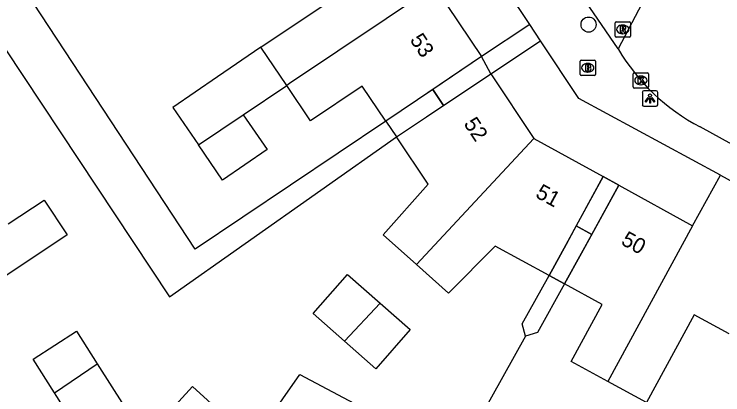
# Model space of a CAD drawing. Extents: x 158352 to 159489, y 383828 to 384597.
# Drawn here: x 158862.39 to 158908.24, y 384106.43 to 384131.04 of the extents above; entities that cross this region are included whole.
import ezdxf

# ---------------------------------------------------------------- set-up
doc = ezdxf.new("R2010")
doc.units = 0
for name, color, linetype in [('IMGEO_Boom', 7, 'Continuous'), ('IMGEO_Brandkraan', 7, 'Continuous'), ('IMGEO_Erf', 7, 'Continuous'), ('IMGEO_Hek', 7, 'Continuous'), ('IMGEO_Kolk', 7, 'Continuous'), ('IMGEO_Lichtpunt', 7, 'Continuous'), ('IMGEO_Pand', 7, 'Continuous'), ('IMGEO_Pand_nummerreeks', 7, 'Continuous'), ('IMGEO_Pand_overbouw', 7, 'Continuous'), ('IMGEO_Rijbaan_lokaal_open', 7, 'Continuous'), ('IMGEO_Rioolput', 7, 'Continuous'), ('IMGEO_Voetpad_open', 7, 'Continuous')]:
    doc.layers.add(name, color=color, linetype=linetype)

msp = doc.modelspace()

# ---------------------------------------------------------------- linework, layer by layer
at = {"layer": 'IMGEO_Boom'}
msp.add_circle((158899.551, 384130.363), 0.489, dxfattribs=at)
at = {"layer": 'IMGEO_Brandkraan'}
for p, q in [((158898.999, 384127.144), (158898.999, 384127.996)), ((158899.074, 384128.07), (158899.926, 384128.07)), ((158900, 384127.996), (158900, 384127.144)), ((158899.487, 384127.85), (158899.512, 384127.85)), ((158899.926, 384127.07), (158899.074, 384127.07)), ((158899.51, 384127.29), (158899.485, 384127.29))]:
    msp.add_line(p, q, dxfattribs=at)
for points in [[(158898.999, 384127.144), (158898.999, 384127.996)], [(158899.074, 384128.07), (158899.926, 384128.07)], [(158900, 384127.996), (158900, 384127.144)], [(158899.347, 384127.77), (158899.347, 384127.37), (158899.56, 384127.37)], [(158899.578, 384127.77), (158899.347, 384127.77)], [(158899.526, 384127.689), (158899.472, 384127.689), (158899.472, 384127.613)], [(158899.472, 384127.613), (158899.525, 384127.613)], [(158899.534, 384127.537), (158899.472, 384127.537), (158899.472, 384127.456)], [(158899.926, 384127.07), (158899.074, 384127.07)], [(158899.472, 384127.456), (158899.534, 384127.456)]]:
    msp.add_lwpolyline(points, dxfattribs=at)
for centre, radius, start, end in [((158899.076, 384127.994), 0.0765, 91.552, 178.448), ((158899.076, 384127.994), 0.0765, 91.552, 178.448), ((158899.924, 384127.994), 0.0765, 1.552, 88.448), ((158899.924, 384127.994), 0.0765, 1.552, 88.448), ((158899.527, 384127.651), 0.0379, 267.8285, 90.9355), ((158899.535, 384127.496), 0.0404, 269.8759, 90.5077), ((158899.582, 384127.625), 0.145, 59.4692, 91.5367), ((158899.607, 384127.672), 0.0922, 285.5137, 58.1501), ((158899.612, 384127.48), 0.105, 301.3115, 78.989), ((158899.076, 384127.146), 0.0765, 181.552, 268.448), ((158899.076, 384127.146), 0.0765, 181.552, 268.448), ((158899.566, 384127.621), 0.251, 268.6676, 293.5347), ((158899.924, 384127.146), 0.0765, 271.552, 358.448), ((158899.924, 384127.146), 0.0765, 271.552, 358.448)]:
    msp.add_arc(centre, radius, start, end, dxfattribs=at)
for centre, major_axis, ratio, start_param, end_param in [((158899.486, 384127.57), (-0.387, 0.002), 0.722429, 4.712389, 7.853982), ((158899.511, 384127.57), (-0.39, 0.002), 0.717154, 1.570796, 4.712389)]:
    msp.add_ellipse(centre, major_axis=major_axis, ratio=ratio, start_param=start_param, end_param=end_param, dxfattribs=at)
at = {"layer": 'IMGEO_Erf'}
for points in [[(158900.488, 384120.547), (158901.498, 384119.976)], [(158895.47, 384110.225), (158895.26, 384111.009), (158897.002, 384114.137)], [(158897.995, 384113.597), (158897.002, 384114.137)], [(158897.995, 384113.597), (158896.248, 384110.459), (158895.47, 384110.225)], [(158895.47, 384110.225), (158891.076, 384102.332)]]:
    msp.add_lwpolyline(points, dxfattribs=at)
at = {"layer": 'IMGEO_Hek'}
msp.add_lwpolyline([(158895.47, 384110.225), (158891.076, 384102.332)], dxfattribs=at)
at = {"layer": 'IMGEO_Kolk'}
for p, q in [((158902.436, 384126.329), (158902.436, 384127.181)), ((158902.511, 384127.255), (158903.363, 384127.255)), ((158903.437, 384127.181), (158903.437, 384126.329)), ((158902.924, 384127.035), (158902.949, 384127.035)), ((158903.363, 384126.255), (158902.511, 384126.255)), ((158902.947, 384126.475), (158902.922, 384126.475))]:
    msp.add_line(p, q, dxfattribs=at)
for points in [[(158902.436, 384126.329), (158902.436, 384127.181)], [(158902.511, 384127.255), (158903.363, 384127.255)], [(158903.437, 384127.181), (158903.437, 384126.329)], [(158902.757, 384126.955), (158902.88, 384126.955), (158902.88, 384126.804), (158903.01, 384126.955), (158903.174, 384126.955), (158903.028, 384126.804), (158903.181, 384126.555), (158903.029, 384126.555), (158902.944, 384126.719), (158902.88, 384126.652), (158902.88, 384126.555), (158902.757, 384126.555), (158902.757, 384126.955)], [(158903.363, 384126.255), (158902.511, 384126.255)]]:
    msp.add_lwpolyline(points, dxfattribs=at)
for centre, start, end in [((158902.513, 384127.179), 91.552, 178.448), ((158902.513, 384127.179), 91.552, 178.448), ((158903.361, 384127.179), 1.552, 88.448), ((158903.361, 384127.179), 1.552, 88.448), ((158902.513, 384126.331), 181.552, 268.448), ((158902.513, 384126.331), 181.552, 268.448), ((158903.361, 384126.331), 271.552, 358.448), ((158903.361, 384126.331), 271.552, 358.448)]:
    msp.add_arc(centre, 0.0765, start, end, dxfattribs=at)
for centre, major_axis, ratio, start_param, end_param in [((158902.923, 384126.755), (-0.387, 0.002), 0.722429, 4.712389, 7.853982), ((158902.948, 384126.755), (-0.39, 0.002), 0.717154, 1.570796, 4.712389)]:
    msp.add_ellipse(centre, major_axis=major_axis, ratio=ratio, start_param=start_param, end_param=end_param, dxfattribs=at)
at = {"layer": 'IMGEO_Lichtpunt'}
for p, q in [((158903.029, 384125.982), (158903.029, 384125.175)), ((158903.029, 384125.982), (158903.029, 384125.175)), ((158903.931, 384126.077), (158903.123, 384126.077)), ((158903.931, 384126.077), (158903.123, 384126.077)), ((158904.025, 384125.175), (158904.025, 384125.982)), ((158904.025, 384125.175), (158904.025, 384125.982)), ((158903.123, 384125.081), (158903.931, 384125.081)), ((158903.123, 384125.081), (158903.931, 384125.081))]:
    msp.add_line(p, q, dxfattribs=at)
for points in [[(158903.403, 384125.646), (158903.442, 384125.618), (158903.254, 384125.356), (158903.216, 384125.383), (158903.403, 384125.646)], [(158903.505, 384125.598), (158903.552, 384125.598), (158903.552, 384125.276), (158903.505, 384125.276), (158903.505, 384125.598)], [(158903.615, 384125.618), (158903.653, 384125.645), (158903.84, 384125.383), (158903.801, 384125.355), (158903.615, 384125.618)]]:
    msp.add_lwpolyline(points, dxfattribs=at)
msp.add_circle((158903.528, 384125.78), 0.0994, dxfattribs=at)
for centre, start, end in [((158903.123, 384125.982), 90, 180), ((158903.123, 384125.982), 90, 180), ((158903.931, 384125.982), 0, 90), ((158903.931, 384125.982), 0, 90), ((158903.123, 384125.175), 180, 270), ((158903.123, 384125.175), 180, 270), ((158903.931, 384125.175), 270, 0), ((158903.931, 384125.175), 270, 360)]:
    msp.add_arc(centre, 0.0946, start, end, dxfattribs=at)
at = {"layer": 'IMGEO_Pand'}
for points in [[(158878.351, 384128.913), (158883.603, 384132.442), (158883.007, 384133.328), (158884.076, 384134.047), (158883.348, 384135.13)], [(158889.646, 384132.741), (158889.574, 384132.848), (158880.209, 384126.553), (158880.021, 384126.427)], [(158889.646, 384132.741), (158892.634, 384128.295)], [(158878.351, 384128.913), (158875.535, 384126.993), (158872.649, 384125.008), (158874.307, 384122.586)], [(158880.021, 384126.427), (158878.351, 384128.913)], [(158892.634, 384128.295), (158888.484, 384125.506), (158886.43, 384124.126)], [(158887.133, 384123.108), (158889.074, 384124.4), (158893.236, 384127.17)], [(158893.236, 384127.17), (158896.016, 384122.994)], [(158877.213, 384124.539), (158880.021, 384126.427)], [(158886.43, 384124.126), (158884.91, 384126.389), (158881.56, 384124.137), (158880.021, 384126.427)], [(158877.213, 384124.539), (158878.756, 384122.285), (158875.871, 384120.3), (158874.307, 384122.586)], [(158874.307, 384122.586), (158877.213, 384124.539)], [(158888.408, 384114.854), (158886.253, 384116.779), (158889.168, 384120.043), (158887.133, 384123.108)], [(158888.408, 384114.854), (158896.016, 384122.994)], [(158896.016, 384122.994), (158900.488, 384120.547)], [(158906.279, 384117.352), (158908.084, 384120.639)], [(158908.084, 384120.639), (158912.836, 384118.03)], [(158897.002, 384114.137), (158898.1, 384116.155), (158900.488, 384120.547)], [(158901.498, 384119.976), (158899.092, 384115.594), (158897.995, 384113.597)], [(158901.498, 384119.976), (158906.279, 384117.352)], [(158862.005, 384117.473), (158864.326, 384119.01), (158865.811, 384116.767), (158860.459, 384113.222), (158860.546, 384113.09), (158857.933, 384111.329)], [(158906.279, 384117.352), (158900.803, 384107.286)], [(158897.002, 384114.137), (158893.501, 384116.041), (158890.484, 384113.001), (158888.408, 384114.854)], [(158883.768, 384109.89), (158881.736, 384111.683), (158883.965, 384114.21), (158886.07, 384112.353)], [(158900.803, 384107.286), (158898.415, 384108.585), (158900.423, 384112.277), (158897.995, 384113.597)], [(158883.768, 384109.89), (158886.07, 384112.353)], [(158886.07, 384112.353), (158888.007, 384110.643), (158885.778, 384108.117), (158883.768, 384109.89)], [(158908.636, 384110.38), (158906.389, 384111.602), (158903.303, 384105.927), (158900.803, 384107.286)], [(158864.993, 384106.563), (158863.61, 384108.738), (158866.432, 384110.533), (158867.767, 384108.433)], [(158864.993, 384106.563), (158867.767, 384108.433)], [(158867.767, 384108.433), (158869.507, 384105.698), (158866.685, 384103.903), (158864.993, 384106.563)], [(158871.789, 384100.886), (158869.935, 384102.581), (158873.936, 384106.961), (158875.864, 384105.2)]]:
    msp.add_lwpolyline(points, dxfattribs=at)
at = {"layer": 'IMGEO_Pand_overbouw'}
for points in [[(158892.634, 384128.295), (158889.477, 384126.173), (158890.171, 384125.13), (158893.236, 384127.17)], [(158890.171, 384125.13), (158889.477, 384126.173), (158886.43, 384124.126), (158887.133, 384123.108), (158889.074, 384124.4)], [(158901.498, 384119.976), (158900.488, 384120.547), (158898.748, 384117.347), (158899.752, 384116.796)], [(158898.748, 384117.347), (158898.1, 384116.155), (158897.002, 384114.137), (158897.995, 384113.597), (158899.092, 384115.594), (158899.752, 384116.796)]]:
    msp.add_lwpolyline(points, close=True, dxfattribs=at)
at = {"layer": 'IMGEO_Rijbaan_lokaal_open'}
for points in [[(158904.315, 384134.226), (158901.467, 384128.786)], [(158901.467, 384128.786), (158898.842, 384132.651)], [(158931.899, 384109.893), (158906.767, 384123.744)]]:
    msp.add_lwpolyline(points, dxfattribs=at)
msp.add_arc((158912.969, 384135.57), 13.353, 210.532, 242.3261, dxfattribs=at)
at = {"layer": 'IMGEO_Rioolput'}
for p, q in [((158901.262, 384129.626), (158901.262, 384130.478)), ((158901.337, 384130.552), (158902.189, 384130.552)), ((158901.75, 384130.332), (158901.775, 384130.332)), ((158902.263, 384130.478), (158902.263, 384129.626)), ((158902.189, 384129.552), (158901.337, 384129.552)), ((158901.773, 384129.772), (158901.748, 384129.772))]:
    msp.add_line(p, q, dxfattribs=at)
for points in [[(158901.262, 384129.626), (158901.262, 384130.478)], [(158901.337, 384130.552), (158902.189, 384130.552)], [(158901.851, 384130.25), (158901.599, 384130.252), (158901.599, 384129.852)], [(158902.263, 384130.478), (158902.263, 384129.626)], [(158901.599, 384129.852), (158901.723, 384129.852), (158901.723, 384130.014), (158901.734, 384130.014)], [(158901.777, 384130.171), (158901.723, 384130.171), (158901.723, 384130.09)], [(158901.723, 384130.09), (158901.775, 384130.09)], [(158901.781, 384129.985), (158901.852, 384129.852), (158901.992, 384129.852), (158901.927, 384129.978)], [(158902.189, 384129.552), (158901.337, 384129.552)]]:
    msp.add_lwpolyline(points, dxfattribs=at)
for centre, radius, start, end in [((158901.339, 384130.476), 0.0765, 91.552, 178.448), ((158901.339, 384130.476), 0.0765, 91.552, 178.448), ((158901.85, 384130.14), 0.109, 350.3612, 89.416), ((158902.187, 384130.476), 0.0765, 1.552, 88.448), ((158902.187, 384130.476), 0.0765, 1.552, 88.448), ((158901.733, 384129.961), 0.0533, 26.0293, 88.6989), ((158901.759, 384130.279), 0.19, 274.7715, 282.9687), ((158901.783, 384130.075), 0.0964, 77.0061, 93.1865), ((158901.797, 384130.132), 0.0378, 276.6634, 79.6772), ((158901.848, 384130.14), 0.112, 277.5842, 350.9817), ((158901.832, 384129.925), 0.108, 29.5134, 73.7905), ((158901.339, 384129.628), 0.0765, 181.552, 268.448), ((158901.339, 384129.628), 0.0765, 181.552, 268.448), ((158902.187, 384129.628), 0.0765, 271.552, 358.448), ((158902.187, 384129.628), 0.0765, 271.552, 358.448)]:
    msp.add_arc(centre, radius, start, end, dxfattribs=at)
for centre, major_axis, ratio, start_param, end_param in [((158901.749, 384130.052), (-0.387, 0.002), 0.722429, 4.712389, 7.853982), ((158901.774, 384130.052), (-0.39, 0.002), 0.717154, 1.570796, 4.712389)]:
    msp.add_ellipse(centre, major_axis=major_axis, ratio=ratio, start_param=start_param, end_param=end_param, dxfattribs=at)
at = {"layer": 'IMGEO_Voetpad_open'}
for points in [[(158886.43, 384124.126), (158874.109, 384115.848), (158856.183, 384143.092), (158870.79, 384152.704)], [(158895.741, 384130.365), (158892.764, 384134.835)], [(158843.849, 384124.551), (158858.266, 384134.119), (158872.435, 384112.771), (158887.133, 384123.108)], [(158895.741, 384130.365), (158892.634, 384128.295)], [(158896.445, 384129.308), (158895.741, 384130.365)], [(158893.236, 384127.17), (158896.445, 384129.308)], [(158908.084, 384120.639), (158898.923, 384125.588), (158896.445, 384129.308)], [(158871.513, 384092.763), (158875.376, 384099.88), (158880.878, 384107.738), (158891.076, 384102.332)]]:
    msp.add_lwpolyline(points, dxfattribs=at)

# ---------------------------------------------------------------- texts
at = {"layer": 'IMGEO_Pand_nummerreeks'}
for s, rotation, p in [('53', 303.9037, (158887.957, 384129.374)), ('52', 303.6521, (158891.436, 384123.955)), ('51', 331.3133, (158896.052, 384119.235)), ('50', 331.2403, (158901.588, 384116.185))]:
    msp.add_text(s, height=1, rotation=rotation, dxfattribs=at).set_placement(p)

doc.saveas('drawing.dxf')
